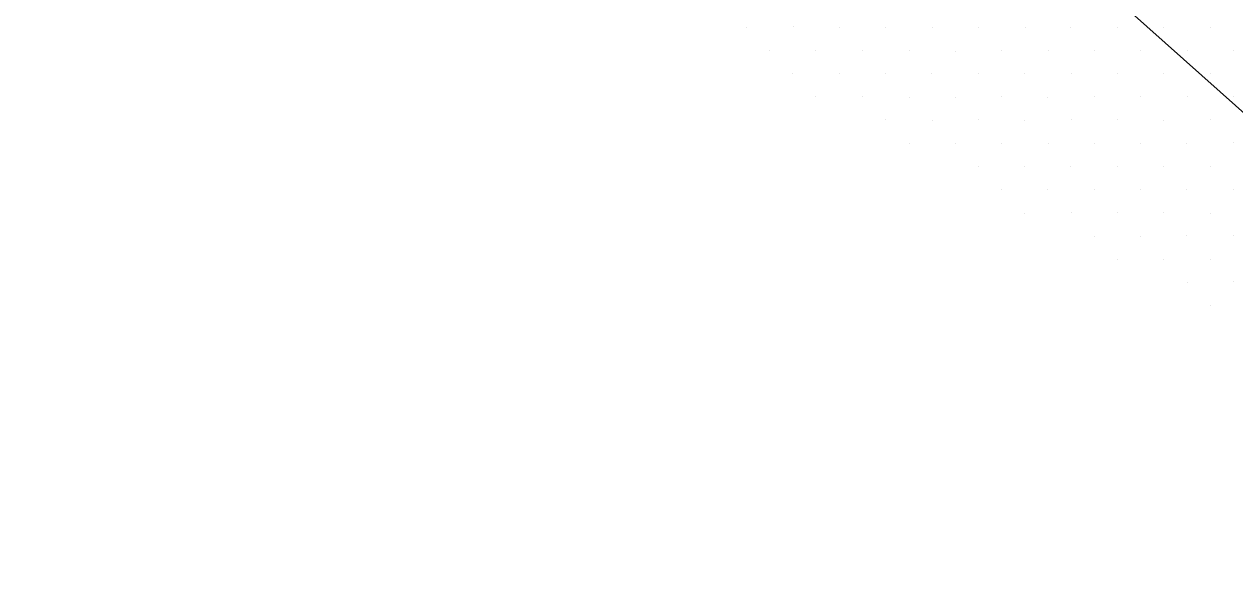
# Model space of a CAD drawing. Extents: x 1602514 to 1609837, y 863887 to 871157.
# Drawn here: x 1605875 to 1606429, y 865062 to 865310 of the extents above; entities that cross this region are included whole.
import ezdxf

# ---------------------------------------------------------------- set-up
doc = ezdxf.new("R2010")
doc.units = 0
doc.layers.add('Survey-Spot dirt', color=7, linetype='Continuous')
doc.layers.add('Survey-Vegetation trees', color=7, linetype='Continuous')

msp = doc.modelspace()

# ---------------------------------------------------------------- linework, layer by layer
at = {"layer": 'Survey-Spot dirt'}
for p, q in [((1606205.7, 865308.28), (1606205.7, 865308.28)), ((1606205.7, 865308.28), (1606205.7, 865308.28)), ((1606227.01, 865308.47), (1606227.01, 865308.47)), ((1606227.01, 865308.47), (1606227.01, 865308.47)), ((1606248.12, 865308.19), (1606248.12, 865308.19)), ((1606248.12, 865308.19), (1606248.12, 865308.19)), ((1606269.31, 865308.28), (1606269.31, 865308.28)), ((1606269.31, 865308.28), (1606269.31, 865308.28)), ((1606290.71, 865308.22), (1606290.71, 865308.22)), ((1606290.71, 865308.22), (1606290.71, 865308.22)), ((1606311.86, 865308.4), (1606311.86, 865308.4)), ((1606311.86, 865308.4), (1606311.86, 865308.4)), ((1606333.07, 865308.36), (1606333.07, 865308.36)), ((1606333.07, 865308.36), (1606333.07, 865308.36)), ((1606354.08, 865308.34), (1606354.08, 865308.34)), ((1606354.08, 865308.34), (1606354.08, 865308.34)), ((1606375.4, 865308.34), (1606375.4, 865308.34)), ((1606375.4, 865308.34), (1606375.4, 865308.34)), ((1606396.56, 865308.39), (1606396.56, 865308.39)), ((1606396.56, 865308.39), (1606396.56, 865308.39)), ((1606417.83, 865308.41), (1606417.83, 865308.41)), ((1606417.83, 865308.41), (1606417.83, 865308.41)), ((1606216.23, 865297.66), (1606216.23, 865297.66)), ((1606216.23, 865297.66), (1606216.23, 865297.66)), ((1606237.46, 865297.78), (1606237.46, 865297.78)), ((1606237.46, 865297.78), (1606237.46, 865297.78)), ((1606258.73, 865297.49), (1606258.73, 865297.49)), ((1606258.73, 865297.49), (1606258.73, 865297.49)), ((1606280.07, 865297.7), (1606280.07, 865297.7)), ((1606280.07, 865297.7), (1606280.07, 865297.7)), ((1606301.22, 865297.42), (1606301.22, 865297.42)), ((1606301.22, 865297.42), (1606301.22, 865297.42)), ((1606322.43, 865297.53), (1606322.43, 865297.53)), ((1606322.43, 865297.53), (1606322.43, 865297.53)), ((1606343.61, 865297.62), (1606343.61, 865297.62)), ((1606343.61, 865297.62), (1606343.61, 865297.62)), ((1606364.78, 865297.71), (1606364.78, 865297.71)), ((1606364.78, 865297.71), (1606364.78, 865297.71)), ((1606385.99, 865297.75), (1606385.99, 865297.75)), ((1606385.99, 865297.75), (1606385.99, 865297.75)), ((1606407.18, 865297.78), (1606407.18, 865297.78)), ((1606407.18, 865297.78), (1606407.18, 865297.78)), ((1606428.38, 865297.69), (1606428.38, 865297.69)), ((1606428.38, 865297.69), (1606428.38, 865297.69)), ((1606226.94, 865287.28), (1606226.94, 865287.28)), ((1606226.94, 865287.28), (1606226.94, 865287.28)), ((1606354.23, 865287.22), (1606354.23, 865287.22)), ((1606354.23, 865287.22), (1606354.23, 865287.22)), ((1606396.63, 865287.27), (1606396.63, 865287.27)), ((1606396.63, 865287.27), (1606396.63, 865287.27)), ((1606248.21, 865287.12), (1606248.21, 865287.12)), ((1606248.21, 865287.12), (1606248.21, 865287.12)), ((1606269.29, 865287.21), (1606269.29, 865287.21)), ((1606269.29, 865287.21), (1606269.29, 865287.21)), ((1606290.49, 865287.1), (1606290.49, 865287.1)), ((1606290.49, 865287.1), (1606290.49, 865287.1)), ((1606311.77, 865287.12), (1606311.77, 865287.12)), ((1606311.77, 865287.12), (1606311.77, 865287.12)), ((1606332.91, 865287.02), (1606332.91, 865287.02)), ((1606332.91, 865287.02), (1606332.91, 865287.02)), ((1606375.28, 865287.1), (1606375.28, 865287.1)), ((1606375.28, 865287.1), (1606375.28, 865287.1)), ((1606417.76, 865287.08), (1606417.76, 865287.08)), ((1606417.76, 865287.08), (1606417.76, 865287.08)), ((1606237.44, 865276.43), (1606237.44, 865276.43)), ((1606237.44, 865276.43), (1606237.44, 865276.43)), ((1606258.77, 865276.56), (1606258.77, 865276.56)), ((1606258.77, 865276.56), (1606258.77, 865276.56)), ((1606280.17, 865276.33), (1606280.17, 865276.33)), ((1606280.17, 865276.33), (1606280.17, 865276.33)), ((1606301.21, 865276.29), (1606301.21, 865276.29)), ((1606301.21, 865276.29), (1606301.21, 865276.29)), ((1606322.38, 865276.57), (1606322.38, 865276.57)), ((1606322.38, 865276.57), (1606322.38, 865276.57)), ((1606343.56, 865276.38), (1606343.56, 865276.38)), ((1606343.56, 865276.38), (1606343.56, 865276.38)), ((1606364.8, 865276.56), (1606364.8, 865276.56)), ((1606364.8, 865276.56), (1606364.8, 865276.56)), ((1606385.91, 865276.53), (1606385.91, 865276.53)), ((1606385.91, 865276.53), (1606385.91, 865276.53)), ((1606407.29, 865276.45), (1606407.29, 865276.45)), ((1606407.29, 865276.45), (1606407.29, 865276.45)), ((1606428.48, 865276.58), (1606428.48, 865276.58)), ((1606428.48, 865276.58), (1606428.48, 865276.58)), ((1606269.18, 865265.9), (1606269.18, 865265.9)), ((1606269.18, 865265.9), (1606269.18, 865265.9)), ((1606290.79, 865265.83), (1606290.79, 865265.83)), ((1606290.79, 865265.83), (1606290.79, 865265.83)), ((1606311.65, 865265.95), (1606311.65, 865265.95)), ((1606311.65, 865265.95), (1606311.65, 865265.95)), ((1606333.02, 865265.86), (1606333.02, 865265.86)), ((1606333.02, 865265.86), (1606333.02, 865265.86)), ((1606354.18, 865265.9), (1606354.18, 865265.9)), ((1606354.18, 865265.9), (1606354.18, 865265.9)), ((1606375.36, 865265.94), (1606375.36, 865265.94)), ((1606375.36, 865265.94), (1606375.36, 865265.94)), ((1606396.54, 865265.86), (1606396.54, 865265.86)), ((1606396.54, 865265.86), (1606396.54, 865265.86)), ((1606417.74, 865265.98), (1606417.74, 865265.98)), ((1606417.74, 865265.98), (1606417.74, 865265.98)), ((1606280.11, 865255.23), (1606280.11, 865255.23)), ((1606280.11, 865255.23), (1606280.11, 865255.23)), ((1606301.23, 865255.25), (1606301.23, 865255.25)), ((1606301.23, 865255.25), (1606301.23, 865255.25)), ((1606322.39, 865255.32), (1606322.39, 865255.32)), ((1606322.39, 865255.32), (1606322.39, 865255.32)), ((1606343.61, 865255.36), (1606343.61, 865255.36)), ((1606343.61, 865255.36), (1606343.61, 865255.36)), ((1606364.91, 865255.3), (1606364.91, 865255.3)), ((1606364.91, 865255.3), (1606364.91, 865255.3)), ((1606385.93, 865255.34), (1606385.93, 865255.34)), ((1606385.93, 865255.34), (1606385.93, 865255.34)), ((1606407.13, 865255.32), (1606407.13, 865255.32)), ((1606407.13, 865255.32), (1606407.13, 865255.32)), ((1606428.46, 865255.38), (1606428.46, 865255.38)), ((1606428.46, 865255.38), (1606428.46, 865255.38)), ((1606311.9, 865244.59), (1606311.9, 865244.59)), ((1606311.9, 865244.59), (1606311.9, 865244.59)), ((1606332.78, 865244.75), (1606332.78, 865244.75)), ((1606332.78, 865244.75), (1606332.78, 865244.75)), ((1606354.07, 865244.7), (1606354.07, 865244.7)), ((1606354.07, 865244.7), (1606354.07, 865244.7)), ((1606375.43, 865244.65), (1606375.43, 865244.65)), ((1606375.43, 865244.65), (1606375.43, 865244.65)), ((1606396.62, 865244.6), (1606396.62, 865244.6)), ((1606396.62, 865244.6), (1606396.62, 865244.6)), ((1606417.83, 865244.56), (1606417.83, 865244.56)), ((1606417.83, 865244.56), (1606417.83, 865244.56)), ((1606322.25, 865234.06), (1606322.25, 865234.06)), ((1606322.25, 865234.06), (1606322.25, 865234.06)), ((1606343.56, 865234.05), (1606343.56, 865234.05)), ((1606343.56, 865234.05), (1606343.56, 865234.05)), ((1606364.8, 865234.09), (1606364.8, 865234.09)), ((1606364.8, 865234.09), (1606364.8, 865234.09)), ((1606386.09, 865234.05), (1606386.09, 865234.05)), ((1606386.09, 865234.05), (1606386.09, 865234.05)), ((1606407.14, 865234.05), (1606407.14, 865234.05)), ((1606407.14, 865234.05), (1606407.14, 865234.05)), ((1606428.58, 865234.04), (1606428.58, 865234.04)), ((1606428.58, 865234.04), (1606428.58, 865234.04)), ((1606332.95, 865223.28), (1606332.95, 865223.28)), ((1606332.95, 865223.28), (1606332.95, 865223.28)), ((1606354.2, 865223.51), (1606354.2, 865223.51)), ((1606354.2, 865223.51), (1606354.2, 865223.51)), ((1606375.3, 865223.48), (1606375.3, 865223.48)), ((1606375.3, 865223.48), (1606375.3, 865223.48)), ((1606396.59, 865223.6), (1606396.59, 865223.6)), ((1606396.59, 865223.6), (1606396.59, 865223.6)), ((1606417.94, 865223.27), (1606417.94, 865223.27)), ((1606417.94, 865223.27), (1606417.94, 865223.27)), ((1606364.85, 865212.68), (1606364.85, 865212.68)), ((1606364.85, 865212.68), (1606364.85, 865212.68)), ((1606386.09, 865212.72), (1606386.09, 865212.72)), ((1606386.09, 865212.72), (1606386.09, 865212.72)), ((1606407.03, 865212.88), (1606407.03, 865212.88)), ((1606407.03, 865212.88), (1606407.03, 865212.88)), ((1606428.4, 865212.87), (1606428.4, 865212.87)), ((1606428.4, 865212.87), (1606428.4, 865212.87)), ((1606375.19, 865202.28), (1606375.19, 865202.28)), ((1606375.19, 865202.28), (1606375.19, 865202.28)), ((1606396.47, 865202.22), (1606396.47, 865202.22)), ((1606396.47, 865202.22), (1606396.47, 865202.22)), ((1606417.85, 865202.29), (1606417.85, 865202.29)), ((1606417.85, 865202.29), (1606417.85, 865202.29)), ((1606407.2, 865191.55), (1606407.2, 865191.55)), ((1606407.2, 865191.55), (1606407.2, 865191.55)), ((1606428.27, 865191.85), (1606428.27, 865191.85)), ((1606428.27, 865191.85), (1606428.27, 865191.85)), ((1606417.89, 865180.96), (1606417.89, 865180.96)), ((1606417.89, 865180.96), (1606417.89, 865180.96))]:
    msp.add_line(p, q, dxfattribs=at)
at = {"layer": 'Survey-Vegetation trees'}
msp.add_lwpolyline([(1606615.31, 865062.49), (1606607.69, 865114.33), (1606446.16, 865257.66), (1606056.06, 865605.3), (1605777.2, 865839.35), (1605699.98, 865916.85), (1605718.27, 865794.87), (1605734.27, 865661.45), (1605756.36, 865515.84)], dxfattribs=at)
msp.add_lwpolyline([(1606615.31, 865062.49), (1606607.69, 865114.33), (1606446.16, 865257.66), (1606056.06, 865605.3), (1605777.2, 865839.35), (1605699.98, 865916.85), (1605718.27, 865794.87), (1605734.27, 865661.45), (1605756.36, 865515.84)], dxfattribs=at)

doc.saveas('drawing.dxf')
